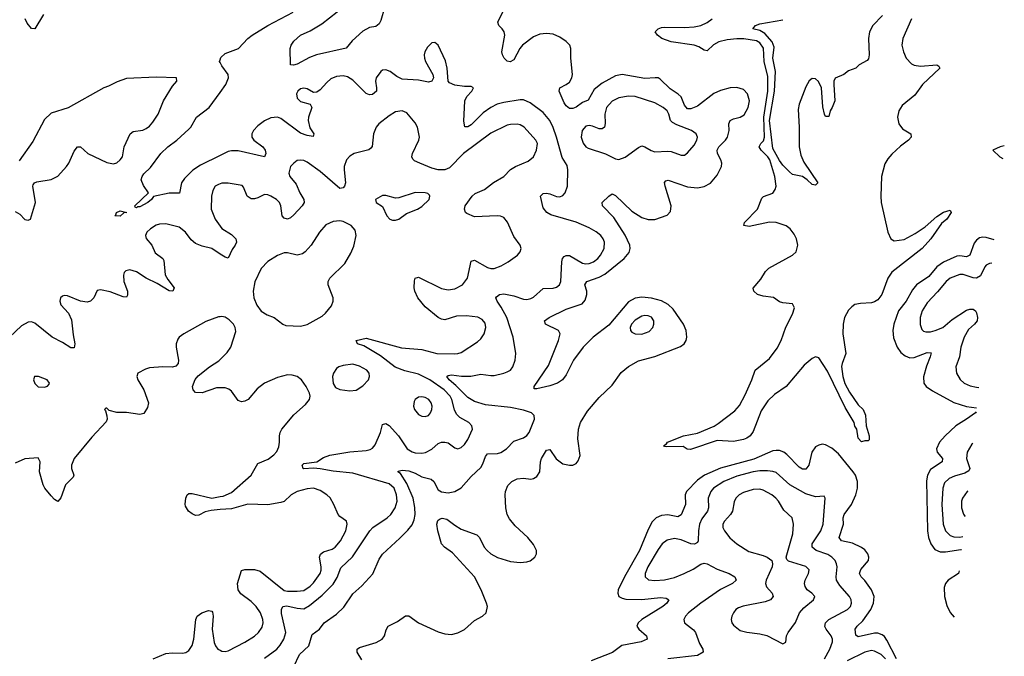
# Model space of a CAD drawing. Header units: inches. Extents: x 1449094 to 1618372, y 389908 to 534307.
# Tile 463 of 494: x 1608778 to 1614780, y 491286 to 495165. Entities that reach past the tile are written whole.
import ezdxf

# ---------------------------------------------------------------- set-up
doc = ezdxf.new("R2010")
doc.units = ezdxf.units.IN
doc.header["$MEASUREMENT"] = 0
doc.layers.add('B6409', color=7, linetype='Continuous')
doc.layers.add('B6419', color=7, linetype='Continuous')

msp = doc.modelspace()

# ---------------------------------------------------------------- linework, layer by layer
at = {"layer": 'B6409', "color": 5}
for points, elevation in [([(1608924.2, 495195.8), (1608870, 495109.3), (1608850, 495111.6), (1608824.2, 495144.3), (1608810.8, 495170)], 440), ([(1610000, 494903.2), (1609996.4, 494910), (1610000, 494920.6)], 440), ([(1608750, 493996.4), (1608779.9, 493979.9), (1608810, 493946.7), (1608830, 493942.4), (1608845.2, 493950), (1608874, 494050), (1608858.7, 494150), (1608861.4, 494158.6), (1608869.3, 494170), (1608883.3, 494176.7), (1608970, 494190.2), (1609010, 494211.5), (1609064.7, 494270), (1609078, 494290), (1609110, 494364.7), (1609130, 494390.7), (1609150, 494390.5), (1609193, 494350), (1609310, 494294.6), (1609350, 494285.7), (1609370, 494292), (1609391.2, 494310), (1609405.1, 494330), (1609416, 494390), (1609450.8, 494469.2), (1609470, 494484.2), (1609530, 494492.6), (1609550, 494501.5), (1609570, 494516.9), (1609590, 494540.9), (1609621.5, 494590), (1609655.7, 494670), (1609710, 494760.7), (1609737, 494790), (1609734, 494810), (1609610, 494814.4), (1609430, 494807.3), (1609372.9, 494787.1), (1609320.3, 494759.8), (1609290.3, 494749.7), (1609072.9, 494627.1), (1608970, 494596), (1608930, 494557.2), (1608858.2, 494421.8), (1608776, 494304)], 460), ([(1610000, 494336.5), (1609881.2, 494278.8), (1609832.9, 494247.1), (1609783.6, 494196.4), (1609765, 494170), (1609752.5, 494107.5), (1609690, 494107), (1609593.1, 494086.9), (1609582, 494070), (1609558.9, 494050), (1609510, 494025), (1609496.5, 494023.5), (1609490, 494018), (1609481.6, 494021.6), (1609480.7, 494030), (1609564.5, 494110), (1609533.5, 494153.5), (1609519.5, 494190), (1609524.1, 494210), (1609534.3, 494225.7), (1609575.7, 494264.3), (1609638.3, 494350), (1609681, 494390), (1609736.4, 494430), (1609810, 494497), (1609822, 494510), (1609855.6, 494570), (1609933.5, 494630), (1610000, 494722.2)], 440), ([(1610000, 494164.8), (1609990, 494161.3), (1609970, 494149.5), (1609955.3, 494124.8), (1609947.8, 494090), (1609946.4, 494010), (1609970, 493948.7), (1610000, 493906.3)], 460), ([(1610000, 493736.7), (1609950, 493769.8), (1609890, 493785.1), (1609850, 493801.7), (1609824.4, 493824.4), (1609790, 493870.9), (1609750, 493901.2), (1609670, 493921.7), (1609630, 493919.7), (1609610, 493913.7), (1609574.9, 493890), (1609554.4, 493870), (1609545.3, 493850), (1609550, 493831.3), (1609583.1, 493790), (1609605.1, 493745.1), (1609650, 493710.6), (1609657.1, 493697.1), (1609665.5, 493610), (1609680.9, 493580.9), (1609720.5, 493530), (1609711.3, 493510), (1609690, 493513.6), (1609616.8, 493556.8), (1609548.9, 493588.9), (1609490, 493628.2), (1609450, 493641.6), (1609424.8, 493635.2), (1609415.6, 493624.4), (1609411.2, 493608.8), (1609413.7, 493570), (1609434.7, 493510), (1609434.6, 493485.4), (1609430, 493474), (1609410, 493475.1), (1609330, 493507.3), (1609270, 493518.4), (1609250, 493514), (1609230, 493469.3), (1609210.3, 493449.7), (1609190, 493443.6), (1609150, 493449.6), (1609070, 493481.3), (1609050, 493485.1), (1609039.5, 493480.5), (1609026.4, 493470), (1609023.1, 493450), (1609030, 493427.3), (1609075.9, 493375.9), (1609095, 493335), (1609104.3, 493244.3), (1609115.2, 493190), (1609110, 493165.2), (1609090, 493164.7), (1609038.5, 493198.5), (1608975.8, 493230), (1608870, 493316.1), (1608850, 493323.1), (1608830, 493322.4), (1608790, 493300.3), (1608716.9, 493230)], 460), ([(1610000, 493355), (1609990, 493354), (1609914, 493326), (1609778.3, 493250), (1609751.4, 493230), (1609742.4, 493217.6), (1609731.9, 493190), (1609731.7, 493170), (1609747.4, 493090), (1609743.8, 493070), (1609730, 493054.5), (1609710, 493046.6), (1609650, 493049.8), (1609570, 493042.7), (1609544.3, 493035.7), (1609498.8, 493010), (1609493.4, 492990), (1609498.4, 492970), (1609534.9, 492910), (1609563, 492830), (1609557.5, 492802.5), (1609535.6, 492764.4), (1609510, 492758.7), (1609430, 492770.9), (1609370, 492770.7), (1609323.1, 492783.1), (1609310, 492796.9), (1609302.8, 492797.2), (1609294.8, 492790), (1609302, 492782), (1609310.3, 492750.3), (1609311.3, 492730), (1609305.3, 492714.7), (1609218.7, 492621.3), (1609110.2, 492490), (1609094.7, 492450), (1609094.3, 492430), (1609108.2, 492390), (1609103.4, 492376.6), (1609058, 492330), (1609029, 492251), (1609010, 492229.6), (1608990, 492241.7), (1608970, 492262.4), (1608930.8, 492310), (1608920.6, 492330), (1608899.3, 492410), (1608903.5, 492470), (1608890, 492495.1), (1608810, 492488.2), (1608750, 492461.7)], 480), ([(1610000, 492921.5), (1609979, 492921), (1609890, 492891.8), (1609850, 492893.2), (1609836, 492910), (1609832.3, 492930), (1609847.8, 492972.2), (1609865.6, 492994.4), (1609936.2, 493050), (1609993.1, 493086.9), (1610000, 493093.6)], 480), ([(1610000, 492179.3), (1609945.2, 492174.8), (1609910, 492165.1), (1609870, 492145.3), (1609850, 492143.8), (1609830, 492152.7), (1609808.4, 492170), (1609790, 492199.5), (1609787.1, 492212.9), (1609790.8, 492249.2), (1609798.4, 492270), (1609810, 492277.4), (1609830, 492278.6), (1609950, 492248.4), (1610000, 492258.5)], 480), ([(1609591.8, 491270), (1609670, 491301.6), (1609707, 491307), (1609770, 491304.6), (1609790.9, 491309.1), (1609810, 491321.6), (1609830, 491350.7), (1609840.9, 491390), (1609851.8, 491510), (1609860.9, 491530), (1609889.3, 491550), (1609930, 491563.8), (1609950, 491560.7), (1609954.7, 491554.7), (1609957.4, 491530), (1609951, 491450), (1609963.2, 491370), (1609971.2, 491350), (1609987.2, 491330), (1610000, 491323.2)], 480)]:
    msp.add_lwpolyline(points, dxfattribs=dict(at, elevation=elevation))
for points, elevation in [([(1609390, 493968.2), (1609358, 493970), (1609365.2, 493974.8), (1609369.3, 493990), (1609390, 494000.7), (1609430.7, 493990.7), (1609413, 493987)], 440), ([(1608893.2, 492990), (1608867.7, 492990), (1608861.6, 492970), (1608870, 492947.3), (1608890, 492928.2), (1608930, 492926.4), (1608947.7, 492932.3), (1608957.1, 492942.9), (1608959.6, 492950), (1608945.6, 492970)], 480)]:
    msp.add_lwpolyline(points, close=True, dxfattribs=dict(at, elevation=elevation))
at = {"layer": 'B6419', "color": 5}
for points, elevation in [([(1611002.4, 495237.6), (1610980.7, 495159.3), (1610970, 495140.5), (1610950, 495123.7), (1610910, 495117.3), (1610870, 495095.8), (1610804.9, 495035.1), (1610769.1, 494990.9), (1610588.6, 494951.4), (1610544.9, 494935.1), (1610470, 494894.5), (1610446.8, 494886.8), (1610429.1, 494889.1), (1610426.6, 494990), (1610432.3, 495010), (1610450, 495034.9), (1610489.6, 495070), (1610550, 495097.7), (1610620.5, 495139.5), (1610761.1, 495250)], 420), ([(1610863.3, 491263.3), (1610835.8, 491310), (1610835.1, 491330), (1610850, 491339.6), (1610951.8, 491370), (1610987.8, 491390), (1611002.2, 491410), (1611012.2, 491447.8), (1611023.7, 491470), (1611082.2, 491497.7), (1611130, 491532.2), (1611150, 491531.7), (1611210.2, 491490.2), (1611330, 491434.5), (1611370, 491422.2), (1611410, 491418.9), (1611450, 491428.3), (1611490, 491448), (1611550, 491504.7), (1611599.6, 491530), (1611621, 491550), (1611630.6, 491589.4), (1611624.6, 491610), (1611591.7, 491690), (1611550, 491768.9), (1611415.8, 491915.8), (1611368.5, 491950), (1611348.9, 491970), (1611326.6, 492050), (1611320.7, 492090), (1611327.2, 492112.8), (1611338.2, 492121.8), (1611353.3, 492126.7), (1611381.3, 492121.3), (1611430, 492083.8), (1611470, 492059.7), (1611565.9, 492025.9), (1611581.1, 492010), (1611610, 491950.4), (1611627.8, 491930), (1611650.3, 491910), (1611690, 491886.7), (1611770, 491862.7), (1611830, 491857.4), (1611870, 491860.3), (1611890, 491867.2), (1611918.7, 491890), (1611928, 491910), (1611928, 491930), (1611910, 491967), (1611876.9, 492010), (1611799.7, 492079.7), (1611764.2, 492124.2), (1611749.7, 492150), (1611741.5, 492190), (1611738.2, 492270), (1611739.3, 492290), (1611754.6, 492325.4), (1611778.7, 492350), (1611810, 492366.5), (1611850, 492371.6), (1611894.3, 492365.7), (1611911.1, 492368.9), (1611930, 492380.5), (1611949.7, 492410.3), (1611954, 492470), (1611959.8, 492490), (1611990, 492542), (1612010, 492546.7), (1612049.1, 492489.1), (1612090, 492459), (1612130.7, 492449.3), (1612150, 492450.2), (1612170, 492459.6), (1612183.6, 492476.4), (1612194.4, 492510), (1612180.8, 492610), (1612185.3, 492670), (1612196.4, 492710), (1612239.7, 492780.3), (1612310, 492862.6), (1612390, 492936.9), (1612445.4, 493014.6), (1612490, 493051), (1612550, 493086), (1612650, 493112.2), (1612807, 493173), (1612829.8, 493190.2), (1612841, 493210), (1612844.5, 493230), (1612840.7, 493270), (1612824.6, 493310), (1612761.9, 493401.9), (1612731.2, 493430), (1612690, 493451.2), (1612630, 493468.2), (1612570, 493474.1), (1612530, 493467.5), (1612490, 493446), (1612370, 493302.4), (1612273.8, 493230), (1612213.8, 493170), (1612154.1, 493090), (1612110, 493000.5), (1612087.4, 492970), (1612055.8, 492950), (1612010, 492934.2), (1611930, 492915.1), (1611915.3, 492915.3), (1611913.6, 492930), (1612002.9, 493057.1), (1612062.9, 493210), (1612073.1, 493250), (1612063.6, 493270), (1611982.9, 493310), (1611977.6, 493330), (1612005.6, 493350), (1612110, 493401.8), (1612207.2, 493432.8), (1612224.6, 493455.4), (1612235.7, 493490), (1612235.9, 493510), (1612223.8, 493550), (1612235.4, 493570), (1612310, 493596.1), (1612344.8, 493615.2), (1612462.9, 493710), (1612493, 493747), (1612498.9, 493770), (1612496.7, 493790), (1612470, 493852.4), (1612399.2, 493959.2), (1612331.6, 494030), (1612329.3, 494050), (1612370, 494090.5), (1612390, 494103.7), (1612410, 494092.6), (1612510, 493998.5), (1612570, 493958.5), (1612610, 493947.1), (1612650, 493948.3), (1612726.1, 493973.9), (1612744.6, 493995.4), (1612748.7, 494030), (1612712.4, 494150), (1612710, 494173.4), (1612717.5, 494182.5), (1612732.3, 494187.7), (1612850, 494147.2), (1612910, 494140.5), (1612951.8, 494148.2), (1612990.4, 494169.6), (1613030, 494217.4), (1613055.8, 494270), (1613058, 494290), (1613053.4, 494310), (1613032.7, 494350), (1613029.9, 494370), (1613040.6, 494390), (1613080.6, 494430), (1613093.2, 494450), (1613102.8, 494490), (1613102.1, 494530), (1613109.8, 494550), (1613130, 494561.7), (1613170, 494571.8), (1613194.5, 494585.5), (1613219.4, 494630), (1613227.4, 494670), (1613214, 494714), (1613190, 494738.7), (1613150, 494751.8), (1613110, 494749.9), (1613050, 494732.7), (1613010, 494714.3), (1612910, 494637.5), (1612870, 494621.8), (1612850, 494622.2), (1612830, 494644), (1612810, 494694.2), (1612791.4, 494711.4), (1612742.7, 494742.7), (1612683.1, 494803.1), (1612670, 494809.7), (1612651.3, 494811.3), (1612590, 494807.4), (1612450, 494830.9), (1612410, 494823.8), (1612330, 494778), (1612280.7, 494739.3), (1612244.5, 494675.5), (1612210, 494660.2), (1612170, 494631.3), (1612150, 494623.4), (1612130, 494624.5), (1612110, 494639.7), (1612097.3, 494657.3), (1612066.8, 494730), (1612071.5, 494750), (1612110, 494769.3), (1612130, 494785.2), (1612143.4, 494810), (1612147.6, 494830), (1612137.8, 494930), (1612138.4, 494990), (1612131.2, 495010), (1612110, 495032.7), (1612070, 495059), (1612030, 495076.2), (1611990, 495081.1), (1611950, 495077.7), (1611910, 495061), (1611842.4, 495010), (1611826.7, 494990), (1611790, 494919.6), (1611768.2, 494908.2), (1611750, 494911.8), (1611731.8, 494930), (1611721.1, 494950), (1611717.2, 494970), (1611735.3, 495070), (1611732.4, 495090), (1611719.6, 495110), (1611698.7, 495130), (1611692.8, 495150), (1611732, 495230)], 420), ([(1610000, 494920.6), (1610004.9, 494935.1), (1610030, 494958.2), (1610112, 494990), (1610169.6, 495050), (1610196.3, 495070), (1610291.2, 495130), (1610445.4, 495210)], 440), ([(1614214.1, 495170), (1614161.8, 495050), (1614156.5, 495010), (1614165.4, 494970), (1614182.4, 494930), (1614215.4, 494895.4), (1614230, 494887.6), (1614270, 494881.3), (1614369, 494889), (1614382, 494882), (1614387, 494870), (1614282.2, 494770), (1614234.8, 494705.2), (1614157.3, 494642.7), (1614137.3, 494610), (1614130.2, 494570), (1614138.3, 494530), (1614160.6, 494500.6), (1614210.6, 494470), (1614212.4, 494450), (1614196.4, 494430), (1614146.8, 494393.2), (1614094.4, 494345.6), (1614070, 494318), (1614053.1, 494286.9), (1614031.5, 494210), (1614026.8, 494090), (1614029.3, 494050), (1614070, 493870.4), (1614088.6, 493828.6), (1614110, 493817.5), (1614170, 493826.4), (1614237.1, 493862.9), (1614297.1, 493902.9), (1614370, 493966), (1614410, 493991.6), (1614450, 494004), (1614456, 493990), (1614430.2, 493950), (1614397, 493923), (1614333.2, 493830), (1614279.6, 493770), (1614094.6, 493625.4), (1614071.1, 493588.9), (1614034.4, 493490), (1614010, 493457.4), (1613990, 493445.2), (1613970, 493439.9), (1613904.3, 493435.8), (1613870, 493428.4), (1613850, 493415.6), (1613830, 493394.6), (1613806.2, 493350), (1613798.6, 493310), (1613797, 493250), (1613813.4, 493130), (1613791.5, 493070), (1613788.8, 493051.1), (1613796.4, 492990), (1613808.5, 492948.5), (1613835.9, 492895.9), (1613890, 492818.7), (1613919.1, 492790), (1613934.4, 492754.4), (1613938.8, 492690), (1613956.3, 492630), (1613956, 492604), (1613950, 492598), (1613930, 492599), (1613910, 492593.2), (1613890, 492614), (1613882, 492670), (1613870, 492687.3), (1613864.5, 492710), (1613810, 492802.3), (1613703.5, 493023.5), (1613650, 493103.7), (1613630, 493109.8), (1613610, 493101), (1613561, 493059), (1613450, 492929.2), (1613379.4, 492880.6), (1613338.7, 492841.3), (1613297.7, 492782.3), (1613250, 492655.1), (1613232, 492630), (1613210, 492615.5), (1613190, 492606.5), (1613130, 492594.6), (1613030, 492599.8), (1612866.6, 492546.6), (1612846.9, 492546.9), (1612823.1, 492563.1), (1612722, 492562), (1612710, 492564), (1612705.2, 492570), (1612720.2, 492579.8), (1612726.6, 492590), (1612824, 492630), (1612910, 492646), (1613011.2, 492688.8), (1613036.6, 492703.4), (1613137.9, 492782.1), (1613165.4, 492814.7), (1613201.3, 492878.7), (1613242.2, 492970), (1613262, 493030), (1613350, 493099.6), (1613396.5, 493163.5), (1613419.4, 493210), (1613448.4, 493291.6), (1613489.7, 493370), (1613502, 493410), (1613490, 493432.7), (1613430, 493439.3), (1613410, 493446), (1613372.6, 493472.6), (1613310, 493479.6), (1613275.3, 493490), (1613254, 493510), (1613249.4, 493529.4), (1613296.4, 493583.6), (1613323.9, 493630), (1613345.1, 493650), (1613489.6, 493730), (1613512.4, 493750), (1613522.2, 493790), (1613513.3, 493830), (1613498.8, 493858.7), (1613474.3, 493890), (1613450, 493908.7), (1613390, 493929.1), (1613349.6, 493930.4), (1613225.5, 493905.5), (1613192.7, 493910), (1613196.9, 493930), (1613275.5, 494010), (1613302.2, 494077.8), (1613311.9, 494088.1), (1613370, 494107.9), (1613384.5, 494130), (1613389, 494150), (1613381.8, 494210), (1613351.7, 494310), (1613339.1, 494330), (1613297.3, 494370), (1613285.6, 494390), (1613296.5, 494410), (1613313.5, 494426.5), (1613319.5, 494450), (1613315.3, 494570), (1613339.6, 494730), (1613338.4, 494818.4), (1613315.7, 494910), (1613312.2, 494992.2), (1613290, 495023), (1613270, 495035.8), (1613192.3, 495047.7), (1613150, 495049.1), (1613090, 495043), (1613039.6, 495030), (1613008.1, 495011.9), (1612970, 494974.8), (1612950, 494978.7), (1612918.8, 494998.8), (1612890, 495009.3), (1612750.1, 495029.9), (1612692.7, 495050), (1612667.3, 495070), (1612652.3, 495090), (1612669.6, 495110), (1612690, 495116.6), (1612710, 495120.2), (1612830, 495117.7), (1612890, 495122), (1612930, 495130.1), (1612970, 495148.4), (1612999, 495170)], 380), ([(1614038.3, 495190), (1613979.5, 495130), (1613958.8, 495090), (1613952.6, 495050), (1613956.9, 494950), (1613953, 494927), (1613944.1, 494915.9), (1613896, 494890), (1613876, 494870), (1613830, 494852.7), (1613802, 494830), (1613750, 494808.7), (1613742, 494790), (1613740.5, 494770), (1613746.7, 494670), (1613731.7, 494630), (1613718.4, 494610), (1613710, 494575.3), (1613690, 494574), (1613684.7, 494590), (1613674.5, 494634.5), (1613665.1, 494750), (1613648.4, 494788.4), (1613630, 494803.6), (1613610, 494806), (1613590, 494793.3), (1613570, 494756.2), (1613530, 494649.5), (1613523, 494617), (1613530.1, 494510.1), (1613530.9, 494390), (1613539.8, 494339.8), (1613557.7, 494297.7), (1613644, 494170), (1613630, 494156), (1613610, 494160.9), (1613579.3, 494190), (1613550, 494209.5), (1613490, 494222.4), (1613470, 494236.8), (1613430, 494277.4), (1613410, 494305.9), (1613370, 494380.7), (1613349.6, 494550), (1613380.3, 494730), (1613386.4, 494850), (1613370.3, 494930), (1613376.5, 494996.6), (1613365, 495030), (1613320.5, 495080.5), (1613290, 495099.8), (1613246.6, 495110), (1613264.5, 495130), (1613290, 495140.2), (1613430, 495165)], 360), ([(1610450, 491222.8), (1610483.6, 491296.4), (1610540.3, 491350), (1610562, 491418), (1610605.6, 491450), (1610635.1, 491490), (1610710, 491542.8), (1610755.3, 491584.7), (1610810, 491667.1), (1610864.8, 491715.2), (1610931.7, 491788.3), (1610970, 491877.3), (1610990, 491908), (1611095.3, 492004.7), (1611145.2, 492054.8), (1611170, 492086.7), (1611183.2, 492116.8), (1611189.9, 492150.1), (1611188, 492192), (1611176.1, 492250), (1611137.6, 492337.6), (1611098.8, 492398.8), (1611084, 492410), (1611086.4, 492413.6), (1611110, 492419.3), (1611150, 492416.6), (1611190, 492402.5), (1611230, 492379.8), (1611285.7, 492365.7), (1611303.6, 492350), (1611330, 492300.9), (1611350, 492287.2), (1611390, 492281.8), (1611430, 492289.1), (1611470, 492312), (1611530, 492380.3), (1611590, 492436.5), (1611602.6, 492457.4), (1611617.7, 492502.3), (1611630, 492519), (1611690, 492521.7), (1611712.1, 492527.9), (1611745.3, 492550), (1611790, 492596.5), (1611850, 492615.9), (1611870, 492630.2), (1611883.7, 492650), (1611915.6, 492730), (1611913.6, 492753.6), (1611898, 492770), (1611850, 492786.3), (1611770, 492801.7), (1611617.5, 492817.5), (1611550, 492838.5), (1611510, 492863.2), (1611436.4, 492936.5), (1611395.7, 492970), (1611382.2, 492990), (1611390, 492996.5), (1611410, 492999.8), (1611471.8, 492991.8), (1611528.1, 492991.9), (1611590, 493005), (1611650, 492996.2), (1611670, 492997.6), (1611729, 493010), (1611750, 493018.7), (1611769.4, 493030), (1611785.1, 493050), (1611798.4, 493090), (1611802.4, 493130), (1611786.2, 493230), (1611748.1, 493350), (1611714, 493414), (1611688.1, 493450), (1611680.4, 493470), (1611684, 493476), (1611702.7, 493490), (1611730, 493494.2), (1611790, 493482.8), (1611850, 493462.2), (1611870, 493460.2), (1611894.7, 493465.3), (1611910, 493473.4), (1611970, 493527.1), (1612030.7, 493529.3), (1612050, 493535.6), (1612068, 493550), (1612076.8, 493570), (1612082.8, 493690), (1612087.4, 493710), (1612098, 493722), (1612110, 493728.9), (1612130, 493727.2), (1612210, 493682.2), (1612230, 493677.8), (1612250, 493680.1), (1612276.4, 493690), (1612303.5, 493710), (1612319.8, 493730), (1612340.3, 493770), (1612344.1, 493810), (1612336.1, 493830), (1612320.4, 493850), (1612292.1, 493872.1), (1612250, 493896.8), (1612170, 493930.6), (1612015.8, 493975.8), (1611992.6, 493990), (1611970, 494018), (1611953.6, 494090), (1611970, 494104.9), (1611990, 494107.6), (1612010, 494103.9), (1612050, 494087.3), (1612070, 494084.9), (1612090, 494093.4), (1612103.5, 494110), (1612117.3, 494150), (1612120.5, 494250), (1612115.8, 494275.8), (1612085.7, 494325.7), (1612051.3, 494448.7), (1612030, 494508.3), (1612009.1, 494550), (1611970, 494600.3), (1611890, 494659.2), (1611850, 494675.6), (1611830, 494677.2), (1611730, 494660.2), (1611689.6, 494650.4), (1611650, 494629.8), (1611603.3, 494596.7), (1611530, 494524.8), (1611510, 494512.8), (1611492.1, 494512.1), (1611486, 494546), (1611491.1, 494670), (1611503.3, 494696.7), (1611535.1, 494730), (1611544, 494750), (1611530, 494757), (1611490, 494757.6), (1611430, 494766.6), (1611399.3, 494779.3), (1611389.6, 494790), (1611384.4, 494870), (1611373.4, 494913.4), (1611329.6, 495009.6), (1611310, 495026), (1611290, 495024.5), (1611263.4, 494996.6), (1611248.7, 494970), (1611244.2, 494950), (1611245.3, 494930), (1611252.9, 494910), (1611297.4, 494830), (1611300.3, 494810), (1611290.3, 494789.7), (1611270, 494785.1), (1611210, 494795.4), (1611110, 494802.3), (1611078.3, 494818.3), (1611036.9, 494850), (1611010, 494859.3), (1610990, 494856.8), (1610980.3, 494850), (1610951.6, 494810), (1610947.1, 494790), (1610954, 494750), (1610952.8, 494730), (1610930, 494708.9), (1610910, 494707.1), (1610890, 494715.1), (1610810, 494796), (1610776, 494816), (1610750, 494822), (1610710, 494819.4), (1610675.8, 494804.3), (1610650, 494782.7), (1610610, 494737.3), (1610590, 494723.1), (1610570, 494722), (1610530, 494742.6), (1610510, 494746.9), (1610490, 494742.6), (1610474, 494730), (1610466.5, 494713.5), (1610470, 494686), (1610490, 494666.3), (1610550, 494650.5), (1610559.5, 494630), (1610538, 494570), (1610535.9, 494550), (1610546.1, 494506.1), (1610571.7, 494470), (1610566.8, 494453.2), (1610530, 494458.8), (1610490, 494473.6), (1610370, 494563.2), (1610350, 494570.6), (1610310, 494567.4), (1610270, 494548.3), (1610230, 494518.4), (1610203.2, 494490), (1610193.7, 494470), (1610194, 494450), (1610205.8, 494430), (1610260.8, 494390), (1610274.2, 494370), (1610278.9, 494350), (1610270.3, 494329.7), (1610110, 494366.4), (1610070, 494366.5), (1610050, 494360.8), (1610000, 494336.5)], 440), ([(1610000, 494722.2), (1610034.5, 494770), (1610052, 494810), (1610049.7, 494830), (1610010, 494884.2), (1610000, 494903.2)], 440), ([(1610270, 491273.7), (1610345.1, 491330), (1610366.3, 491353.7), (1610388.3, 491390), (1610401.2, 491430), (1610374.3, 491545.7), (1610374.2, 491570), (1610382.4, 491590), (1610407.6, 491592.4), (1610470, 491578), (1610510, 491575.8), (1610545.3, 491594.7), (1610622.8, 491657.2), (1610690, 491725.5), (1610714, 491766), (1610735, 491825), (1610807.9, 491892.1), (1610912.9, 492050), (1610931.9, 492070), (1611019.3, 492130), (1611039.8, 492150), (1611067.3, 492190), (1611078.6, 492230), (1611075.4, 492270), (1611060.2, 492310), (1611030, 492336.2), (1610810, 492402.4), (1610690, 492413.2), (1610610, 492428.7), (1610570, 492431.6), (1610510, 492427.8), (1610505.6, 492430), (1610500.5, 492450), (1610510, 492461.3), (1610588.7, 492471.3), (1610630, 492496.4), (1610668.5, 492511.5), (1610790, 492531.8), (1610890, 492538.9), (1610914.5, 492545.5), (1610930, 492554.6), (1610945.8, 492574.2), (1610977.2, 492650), (1610990, 492698), (1611010, 492704.2), (1611030, 492692.4), (1611087.7, 492630), (1611141.3, 492550), (1611170, 492531.9), (1611190, 492525.5), (1611230, 492523), (1611252.5, 492527.5), (1611290, 492548), (1611330, 492582.7), (1611350, 492590.2), (1611370, 492591.3), (1611390, 492586), (1611430, 492556.4), (1611450, 492550.4), (1611470, 492558.7), (1611490, 492577), (1611510, 492605.7), (1611537.6, 492670), (1611534, 492690), (1611515.6, 492710), (1611461.1, 492741.1), (1611441.2, 492761.2), (1611427.9, 492787.9), (1611412.5, 492850), (1611402.9, 492870), (1611366.8, 492910), (1611277.7, 492970), (1611210, 493005.4), (1611125.8, 493025.8), (1611066.5, 493046.5), (1610976.8, 493116.8), (1610876.6, 493176.6), (1610837.2, 493190), (1610829.3, 493210), (1610890, 493224.9), (1611105.5, 493165.5), (1611230, 493155.4), (1611321, 493130), (1611430, 493129.3), (1611450, 493130.2), (1611470, 493137.6), (1611570, 493202.4), (1611590, 493220.9), (1611609.8, 493250), (1611619, 493290), (1611615.2, 493315.2), (1611598, 493338), (1611571.7, 493351.7), (1611501.2, 493361.2), (1611441.8, 493358.2), (1611370, 493336.8), (1611350, 493339.3), (1611330, 493350.8), (1611250, 493414.5), (1611205.3, 493470), (1611187.1, 493510), (1611183, 493530), (1611185.9, 493574.1), (1611190, 493590.6), (1611210, 493595.3), (1611350, 493527.3), (1611390, 493518.2), (1611430, 493524.2), (1611476.9, 493550), (1611507.2, 493590), (1611530, 493694), (1611550, 493700.3), (1611630, 493654.3), (1611650, 493647.8), (1611670, 493648.5), (1611714.2, 493665.8), (1611756.9, 493690), (1611812.3, 493730), (1611829.4, 493750), (1611834.5, 493770), (1611829.5, 493790), (1611790, 493842.9), (1611751.2, 493931.2), (1611730, 493958.5), (1611710, 493967.8), (1611689.8, 493969.8), (1611550, 493963.8), (1611504.2, 493984.2), (1611496.9, 493990), (1611489.7, 494010), (1611494.3, 494030), (1611537.4, 494090), (1611554.6, 494105.4), (1611611.3, 494130), (1611667.6, 494172.4), (1611729.7, 494210), (1611770, 494252), (1611800.5, 494270), (1611878, 494302), (1611910.4, 494329.5), (1611929.1, 494370), (1611934.8, 494410), (1611925.1, 494430), (1611853.7, 494510), (1611830, 494523.5), (1611810, 494528.1), (1611770, 494527.2), (1611750, 494522), (1611650, 494473.5), (1611484.1, 494350), (1611398.2, 494261.8), (1611370, 494249.1), (1611330, 494249.8), (1611290, 494259.8), (1611217, 494290), (1611185, 494305), (1611174.7, 494314.8), (1611168.4, 494330), (1611172.1, 494350), (1611211.8, 494430), (1611216.1, 494450), (1611203.1, 494510), (1611190, 494535.6), (1611137.8, 494597.8), (1611110, 494609.7), (1611070, 494602.7), (1611030, 494578.7), (1610968.2, 494530), (1610950.4, 494510), (1610934.6, 494470), (1610927, 494393), (1610919, 494381), (1610907.5, 494372.5), (1610817.1, 494350), (1610790, 494332.3), (1610771.4, 494310), (1610757.1, 494270), (1610755.5, 494250), (1610764.9, 494170), (1610758.7, 494150), (1610750, 494139.6), (1610730, 494136.3), (1610610, 494240.4), (1610530, 494296.9), (1610510, 494306.6), (1610490, 494309.7), (1610470, 494306), (1610448.5, 494291.5), (1610430, 494269.5), (1610418, 494230), (1610424.4, 494210), (1610463.4, 494163.4), (1610485.5, 494110), (1610510.3, 494070), (1610511.7, 494050), (1610500.3, 494030), (1610450, 493975.4), (1610430, 493956.9), (1610410, 493949.7), (1610390, 493955.1), (1610378.3, 493970), (1610369.8, 494030), (1610362.7, 494050), (1610344.7, 494070), (1610310, 494089.8), (1610290, 494098.5), (1610270, 494099.1), (1610230, 494079.3), (1610210, 494072.9), (1610190, 494073.3), (1610165.4, 494090), (1610143.5, 494143.5), (1610133.6, 494153.6), (1610050, 494169.7), (1610010, 494168.3), (1610000, 494164.8)], 460), ([(1614780.4, 494396.7), (1614754.8, 494390), (1614711.3, 494370), (1614752.4, 494330), (1614772.1, 494318.5)], 420), ([(1610000, 493906.3), (1610010, 493892.2), (1610070, 493856), (1610096.5, 493830), (1610099.5, 493810), (1610091.8, 493790), (1610074.5, 493765.5), (1610050, 493712.7), (1610030, 493716.9), (1610000, 493736.7)], 460), ([(1614719.6, 493822.8), (1614670, 493837.4), (1614650, 493839.4), (1614630, 493835.3), (1614610, 493820.9), (1614597.5, 493802.5), (1614569.6, 493730.4), (1614550, 493720.2), (1614510, 493726.6), (1614490, 493724), (1614410, 493687.6), (1614370, 493658.9), (1614320.4, 493599.6), (1614245.5, 493550), (1614220.8, 493519.2), (1614181.6, 493450), (1614136.4, 493390), (1614107.2, 493310), (1614100.4, 493270), (1614105.8, 493225.8), (1614126.8, 493170), (1614150, 493136.5), (1614176.4, 493116.4), (1614205.1, 493105.1), (1614230, 493105.5), (1614310, 493136.1), (1614333.8, 493133.8), (1614329.2, 493110), (1614305.5, 493054.5), (1614288.6, 492988.6), (1614290.2, 492950.2), (1614304.2, 492930), (1614342.6, 492902.6), (1614471.8, 492831.8), (1614550, 492807.5), (1614610, 492800.2), (1614611.2, 492799.1)], 420), ([(1614704.6, 493681.2), (1614690, 493679.2), (1614670, 493669.7), (1614661.5, 493658.5), (1614636.1, 493603.9), (1614610.1, 493589.9), (1614590, 493591.6), (1614530, 493612.5), (1614510, 493611.8), (1614450, 493589.8), (1614425.7, 493570), (1614373.8, 493506.2), (1614310, 493440.4), (1614280.7, 493390), (1614268.2, 493350), (1614267.9, 493307.9), (1614276.9, 493276.9), (1614287, 493267), (1614302, 493262), (1614330, 493262.9), (1614359.5, 493270), (1614405.1, 493290), (1614462.6, 493337.4), (1614550, 493394.2), (1614570, 493401.8), (1614590, 493401.7), (1614604.9, 493390), (1614610, 493378.8), (1614616.5, 493350), (1614614.4, 493330), (1614599.6, 493310), (1614563.1, 493276.9), (1614535.7, 493230), (1614515.1, 493170), (1614507.2, 493110), (1614484.2, 493050), (1614488.9, 493010), (1614511.8, 492971.8), (1614535.8, 492950), (1614573, 492933), (1614610, 492925), (1614624.4, 492923.9)], 440), ([(1610000, 493093.6), (1610043.7, 493136.3), (1610065.7, 493170), (1610095.8, 493264.2), (1610091.5, 493290), (1610081.1, 493310), (1610056.3, 493336.3), (1610031.2, 493351.2), (1610010, 493356), (1610000, 493355)], 480), ([(1610000, 492258.5), (1610017.9, 492262.1), (1610070, 492284.7), (1610188.4, 492390), (1610230, 492459.5), (1610292.3, 492487.7), (1610327.5, 492512.5), (1610345.9, 492534.1), (1610358.2, 492561.9), (1610362.5, 492590), (1610361.2, 492630), (1610365.3, 492650), (1610376, 492670), (1610450, 492756.5), (1610520, 492820), (1610544.7, 492850), (1610549.7, 492870), (1610545.7, 492890), (1610525.6, 492930), (1610495.3, 492970), (1610470, 492989.8), (1610439.3, 492999.3), (1610410, 493000.2), (1610350, 492985.4), (1610270.1, 492949.9), (1610225.2, 492914.8), (1610170.3, 492850), (1610150, 492839.8), (1610130, 492836), (1610110, 492844.2), (1610070, 492901.5), (1610053.8, 492913.8), (1610030, 492922.2), (1610000, 492921.5)], 480), ([(1614608.6, 492774.9), (1614604.6, 492770), (1614550.2, 492730), (1614484.2, 492690), (1614420.2, 492630), (1614384.7, 492590), (1614366.4, 492550), (1614371.2, 492530), (1614403.2, 492490), (1614402.6, 492470), (1614330, 492423.5), (1614311.3, 492390), (1614305.1, 492354.9), (1614312.4, 492050), (1614317.8, 492010), (1614331.6, 491970), (1614357.2, 491937.2), (1614390, 491922.5), (1614422.8, 491922.8), (1614516, 491936), (1614519.4, 491935.4)], 420), ([(1614124, 491270), (1614064.1, 491384.1), (1614050, 491406.2), (1614036.6, 491416.6), (1614010, 491426), (1613990, 491426.6), (1613890, 491404), (1613874.5, 491414.5), (1613872, 491450), (1613883.9, 491470), (1613918.2, 491501.8), (1613965.9, 491570), (1613982.8, 491610), (1613987.4, 491650), (1613971.2, 491690), (1613930, 491748.1), (1613908.2, 491770), (1613898.1, 491790), (1613905.1, 491814.9), (1613952.1, 491870), (1613954.5, 491890), (1613949, 491910), (1613930, 491935.3), (1613910, 491948.9), (1613854.1, 491974.1), (1613788.7, 491988.7), (1613773.6, 492010), (1613801, 492090), (1613799.1, 492130), (1613804.3, 492150), (1613849, 492211), (1613874.9, 492270), (1613884.8, 492310), (1613885, 492350), (1613872.7, 492390), (1613858.9, 492410), (1613770, 492519.9), (1613730, 492553.6), (1613690, 492574.6), (1613670, 492577.8), (1613650, 492573.1), (1613630, 492561), (1613607.9, 492530), (1613589.3, 492450), (1613570, 492426.3), (1613550, 492426.6), (1613530, 492439), (1613455.7, 492515.7), (1613436.4, 492530), (1613410, 492539.6), (1613390, 492540.2), (1613370, 492536.6), (1613252.6, 492487.4), (1613050, 492431.4), (1612953.8, 492390), (1612910, 492358.5), (1612843, 492290), (1612835.7, 492270), (1612837.6, 492210), (1612810, 492147.1), (1612790, 492135.2), (1612730, 492147), (1612690, 492143.7), (1612658.8, 492130), (1612634.6, 492105.4), (1612610, 492058.9), (1612556.2, 491930), (1612464.6, 491770), (1612427.5, 491690), (1612424.6, 491670), (1612430.9, 491650.9), (1612450, 491638.9), (1612472.9, 491632.9), (1612570, 491631.8), (1612683.7, 491643.7), (1612719.2, 491639.2), (1612735.8, 491630), (1612722.8, 491610), (1612698.6, 491590), (1612570.3, 491510), (1612547.8, 491490), (1612540.9, 491470), (1612553.1, 491450), (1612599.6, 491410), (1612603.1, 491390), (1612565.9, 491374.1), (1612449.5, 491350.5), (1612391.2, 491308.8), (1612262.8, 491257.2)], 420), ([(1614588.3, 492583.1), (1614582.3, 492577.7), (1614553.8, 492530), (1614549.5, 492490), (1614570.9, 492430), (1614563.8, 492416.2), (1614538.9, 492401.1), (1614476.1, 492383.9), (1614443.6, 492370), (1614416.4, 492343.6), (1614404.8, 492310), (1614400.3, 492210), (1614407.3, 492090), (1614421.2, 492050), (1614450, 492022.1), (1614472.6, 492012.6), (1614510, 492010.6), (1614527.9, 492015)], 440), ([(1613685, 491270), (1613717.3, 491330), (1613733.3, 491373.3), (1613733.4, 491390), (1613725.7, 491410), (1613693.5, 491450), (1613686.8, 491466.8), (1613689.8, 491490), (1613711.1, 491510), (1613824.4, 491570), (1613842.4, 491590), (1613848.8, 491610), (1613846.8, 491630), (1613836.8, 491650), (1613776.9, 491716.9), (1613757.7, 491750), (1613754.5, 491770), (1613761.8, 491830), (1613758.5, 491850), (1613748.8, 491870), (1613729.9, 491889.9), (1613705.4, 491905.3), (1613634, 491930), (1613609.8, 491950), (1613609.9, 491970), (1613661.7, 492050), (1613676.1, 492090), (1613689.4, 492249.4), (1613682, 492262), (1613630, 492258), (1613570, 492276.5), (1613473.5, 492330), (1613390, 492405), (1613370, 492412.6), (1613336.5, 492416.5), (1613290, 492416.1), (1613249.9, 492409.9), (1613150, 492383.7), (1613070, 492350.4), (1613008.4, 492310), (1612990.6, 492289.4), (1612974.3, 492250), (1612977.3, 492190), (1612970.8, 492170), (1612937.4, 492122.6), (1612923, 492090), (1612915.6, 492050), (1612914.7, 491990), (1612910, 491978.4), (1612891.8, 491968.2), (1612870, 491971.3), (1612810, 491994.9), (1612770, 492004.2), (1612725.8, 491994.2), (1612695.2, 491970), (1612670, 491936.4), (1612606.4, 491830), (1612590.2, 491790), (1612591.9, 491770), (1612612.2, 491752.2), (1612650, 491747.1), (1612710, 491751.8), (1612770, 491766.3), (1612829.6, 491790), (1612883.6, 491816.4), (1612930, 491847.7), (1612950, 491853.8), (1612970, 491849.2), (1613030, 491816), (1613103.1, 491790), (1613137.6, 491770), (1613144.9, 491750), (1613123.1, 491730), (1613050, 491692.1), (1612930.2, 491610), (1612855.8, 491550), (1612837.3, 491530), (1612827.8, 491510), (1612831.9, 491490), (1612885.9, 491445.9), (1612898.5, 491430), (1612922.8, 491362.8), (1612941.7, 491330), (1612944.9, 491310), (1612910.1, 491289.9), (1612730, 491270.5)], 440), ([(1610000, 491323.2), (1610010, 491317.8), (1610030, 491315.2), (1610050, 491319.7), (1610150, 491371.1), (1610210, 491408.4), (1610233.1, 491430), (1610256.5, 491463.5), (1610262, 491490), (1610259.8, 491510), (1610246, 491550), (1610219.8, 491590), (1610190, 491619.8), (1610126.2, 491666.2), (1610109.9, 491689.9), (1610106, 491730), (1610131, 491809), (1610150, 491815.4), (1610210, 491813.5), (1610244, 491804), (1610390, 491686), (1610410, 491681.8), (1610470, 491681.8), (1610510, 491687.5), (1610550, 491713.6), (1610570, 491733), (1610610.4, 491790), (1610616.7, 491810), (1610616.5, 491830), (1610605.2, 491890), (1610612, 491908), (1610630, 491921.5), (1610682.6, 491937.4), (1610701.8, 491950), (1610734.3, 491990), (1610766.6, 492050), (1610774.7, 492090), (1610769.6, 492109.6), (1610730, 492138), (1610720.7, 492150), (1610694.2, 492210), (1610670.6, 492250.6), (1610650, 492269.7), (1610610, 492295.4), (1610570, 492309.8), (1610530, 492305.5), (1610470, 492289.8), (1610432.9, 492270), (1610390.9, 492229.1), (1610370, 492222), (1610290, 492208.9), (1610170, 492212), (1610070, 492185), (1610000, 492179.3)], 480), ([(1614557.4, 492292.2), (1614554, 492290), (1614525.4, 492250), (1614520.2, 492230), (1614519.3, 492190), (1614530.9, 492150.9), (1614540.3, 492140.3), (1614541.2, 492139.5)], 460), ([(1614505.6, 491806.3), (1614501.7, 491790), (1614437.6, 491750), (1614422.2, 491730), (1614414.3, 491705.8), (1614414.9, 491650), (1614430, 491594.7), (1614450, 491551.8), (1614475.5, 491523.4)], 420), ([(1614056.1, 491270), (1614030, 491296), (1613990, 491316.9), (1613970, 491319.9), (1613930, 491309.9), (1613822.2, 491257.8)], 440)]:
    msp.add_lwpolyline(points, dxfattribs=dict(at, elevation=elevation))
for points, elevation in [([(1612490, 494698.3), (1612431.5, 494688.5), (1612390, 494668.3), (1612355.9, 494630), (1612344.8, 494590), (1612347.5, 494532.5), (1612343.1, 494510), (1612330, 494500.4), (1612310, 494500.4), (1612270, 494516.2), (1612250, 494519.3), (1612230, 494515.3), (1612206.3, 494490), (1612200.3, 494450), (1612213.3, 494413.3), (1612230, 494390.7), (1612242.8, 494382.8), (1612350, 494346.7), (1612410, 494317.3), (1612430, 494313.8), (1612470, 494326.5), (1612550, 494386.3), (1612570, 494395.6), (1612590, 494390.2), (1612626.8, 494366.8), (1612650, 494360.5), (1612730, 494364.6), (1612750, 494361.8), (1612810, 494340.2), (1612830, 494339.5), (1612850, 494354), (1612890, 494400.3), (1612906, 494430), (1612909.7, 494450), (1612901.3, 494470), (1612873.6, 494490), (1612783.3, 494523.3), (1612757.7, 494537.7), (1612746, 494550), (1612735, 494590), (1612724.6, 494610), (1612701.4, 494630), (1612650, 494658.9), (1612530, 494697.8)], 440), ([(1611190, 494111.9), (1611090, 494079.1), (1611070, 494078.3), (1611010, 494094), (1610990, 494094), (1610948, 494070), (1610951.3, 494050), (1610990, 494026.8), (1611017.1, 493970), (1611034, 493950), (1611050, 493943.1), (1611070, 493942.3), (1611090, 493949), (1611136.6, 493983.4), (1611203.7, 494010), (1611230, 494027), (1611274, 494070), (1611278.7, 494090), (1611275.6, 494095.6), (1611265.4, 494105.4), (1611250.7, 494110.7)], 480), ([(1610730, 493939.6), (1610690, 493936.1), (1610645.4, 493914.6), (1610606.5, 493870), (1610555.6, 493790), (1610519.2, 493750), (1610502.3, 493737.7), (1610470, 493729.2), (1610410, 493744.7), (1610390, 493745.2), (1610350, 493728.2), (1610290, 493690.7), (1610250, 493648.5), (1610212.5, 493567.6), (1610200.8, 493510), (1610206.4, 493470), (1610224.3, 493424.3), (1610250, 493387.7), (1610286.7, 493366.7), (1610330.3, 493350.3), (1610382, 493310), (1610401.3, 493301.3), (1610490, 493298.3), (1610530, 493307), (1610622, 493358), (1610643.2, 493376.8), (1610678.2, 493421.8), (1610688.3, 493450), (1610688.4, 493470), (1610659.7, 493550), (1610658, 493570), (1610669.7, 493590), (1610760, 493680), (1610797.8, 493742.2), (1610814.6, 493785.4), (1610829, 493850), (1610823.1, 493883.1), (1610799.7, 493910), (1610750, 493935.7)], 480), ([(1612590, 493362.5), (1612570, 493358.2), (1612530, 493334.4), (1612507.1, 493310), (1612499.6, 493290), (1612502, 493270), (1612510, 493260.4), (1612530.2, 493250.2), (1612570, 493249.3), (1612614.6, 493265.4), (1612638, 493290), (1612644.4, 493310), (1612643.1, 493330), (1612630, 493352.1), (1612610, 493360.8)], 440), ([(1610810, 493066.6), (1610750, 493058.4), (1610724.4, 493050), (1610710, 493038.9), (1610690.3, 493010), (1610686, 492990), (1610688.8, 492948.8), (1610703.4, 492923.4), (1610730.4, 492910.4), (1610790, 492902.3), (1610830, 492907.7), (1610870, 492934.6), (1610904, 492970), (1610911.1, 492990), (1610909.6, 493010), (1610893.6, 493030), (1610850, 493054.2)], 480), ([(1611230, 492866.9), (1611210, 492864.2), (1611188.9, 492851.1), (1611182.6, 492837.4), (1611179.5, 492810), (1611184.9, 492790), (1611210, 492758.4), (1611230, 492748.7), (1611250, 492746), (1611270, 492752.4), (1611283.5, 492770), (1611290.8, 492790), (1611291.8, 492810), (1611285.7, 492830), (1611272.2, 492850), (1611250, 492862.3)], 480), ([(1613290, 492303.7), (1613250, 492301.9), (1613190, 492284.2), (1613164.9, 492270), (1613143.9, 492250), (1613133, 492227), (1613122.7, 492170), (1613111.2, 492148.8), (1613074.4, 492110), (1613065.2, 492090), (1613064.9, 492070), (1613074, 492050), (1613107.9, 492007.9), (1613150, 491970.3), (1613223.2, 491923.2), (1613310, 491900.7), (1613335.5, 491890), (1613362.4, 491870), (1613367, 491850), (1613364.6, 491830), (1613329.3, 491750), (1613325.4, 491730), (1613330, 491708), (1613364.9, 491670), (1613370.6, 491650), (1613354.8, 491630), (1613323, 491617), (1613188.3, 491591.7), (1613159.4, 491580.6), (1613143.8, 491570), (1613129.1, 491550.9), (1613118.7, 491530), (1613115.3, 491510), (1613120.3, 491490), (1613130, 491475.5), (1613170, 491443.7), (1613210, 491431.7), (1613290, 491422.7), (1613332.8, 491412.7), (1613430, 491362), (1613448, 491372), (1613452.7, 491410), (1613462, 491430), (1613507.5, 491492.5), (1613532.1, 491550), (1613559.2, 491580.8), (1613617.6, 491630), (1613625.1, 491650), (1613607.3, 491670), (1613579.6, 491690), (1613566.3, 491710), (1613563.1, 491730), (1613567.1, 491750), (1613586.9, 491790), (1613590, 491811.6), (1613570, 491832.4), (1613464.9, 491864.9), (1613455.4, 491875.4), (1613451.2, 491890), (1613492, 492031.9), (1613494.8, 492090), (1613486.9, 492130), (1613436.6, 492176.6), (1613404.5, 492230), (1613388.5, 492250), (1613363.1, 492270), (1613310, 492298.4)], 460)]:
    msp.add_lwpolyline(points, close=True, dxfattribs=dict(at, elevation=elevation))

doc.saveas('drawing.dxf')
